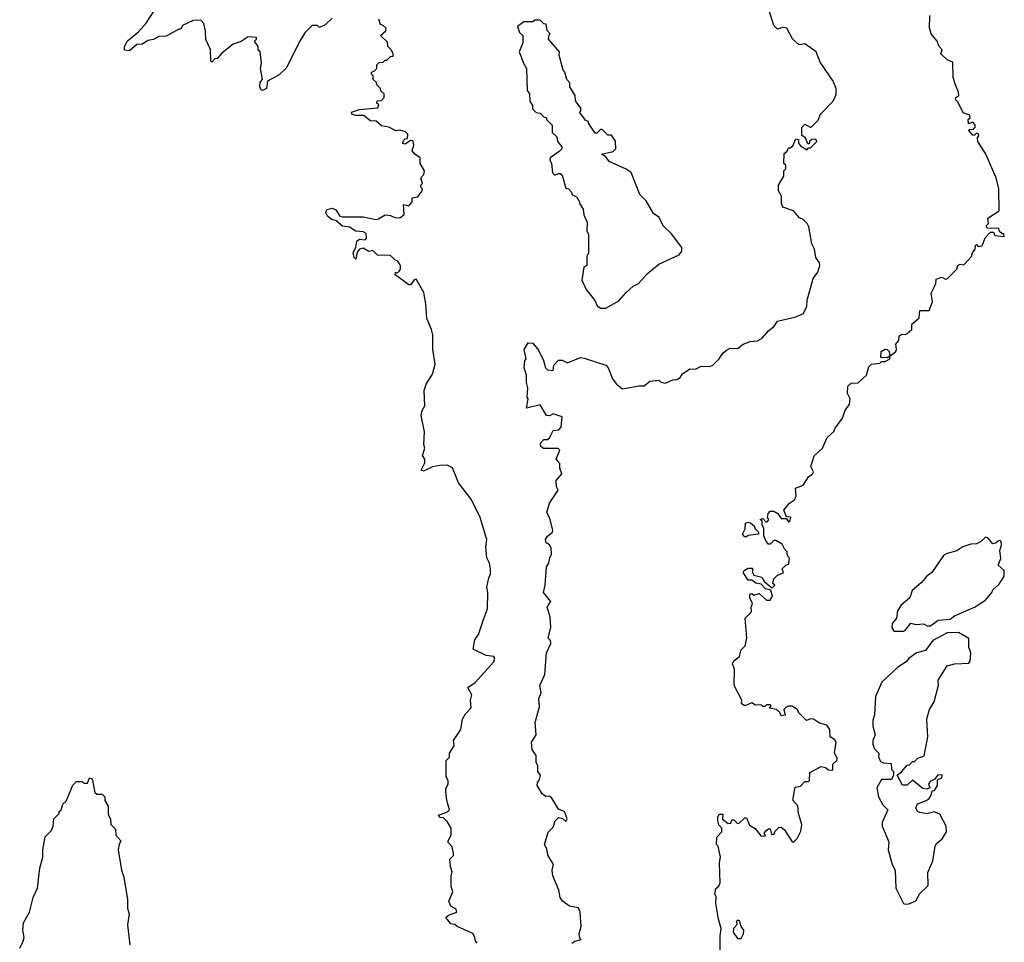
# Model space of a CAD drawing. Extents: x 2494106 to 2685573, y 758056 to 915185.
# Tile 334 of 507: x 2587413 to 2592808, y 889129 to 894182. Entities that reach past the tile are written whole.
import ezdxf

# ---------------------------------------------------------------- set-up
doc = ezdxf.new("R2010")
doc.units = 0

msp = doc.modelspace()

# ---------------------------------------------------------------- linework, layer by layer
at = {"layer": '0CON05XD'}
for points in [[(2589125, 894190), (2589087, 894153), (2589055, 894140), (2589045, 894150), (2589015, 894150), (2588975, 894110), (2588947.5, 894065), (2588873, 893917), (2588835, 893880), (2588770, 893845), (2588765.8, 893805), (2588743.8, 893793.8), (2588736, 893796), (2588728.6, 893815), (2588730.8, 893839.2), (2588742.5, 893855), (2588732.5, 893915), (2588737.5, 893945), (2588730, 894005), (2588720, 894015), (2588720, 894035), (2588700, 894065), (2588710, 894075), (2588710, 894085), (2588665, 894087.5), (2588627, 894063), (2588581.7, 894048.3), (2588520.7, 893999.3), (2588495, 893970), (2588483, 893967), (2588465, 893950), (2588460, 893955), (2588458.3, 894018.3), (2588433, 894073), (2588431.7, 894121.7), (2588421.7, 894161.7), (2588405, 894180), (2588363, 894177), (2588305, 894150), (2588295, 894130), (2588285, 894130), (2588215, 894092.5), (2588175, 894090), (2588147, 894073), (2588115, 894067.5), (2588085, 894047.5), (2588055, 894046.2), (2588015, 894011.2), (2587987.5, 894015), (2587988, 894035), (2588004.4, 894065.6), (2588064, 894115), (2588106.2, 894163.8), (2588154.2, 894235.8)], [(2591251.2, 889045), (2591250, 889165), (2591256.2, 889205), (2591242, 889255), (2591226.1, 889343.9), (2591228.3, 889378.3), (2591221.2, 889395), (2591226.4, 889423.6), (2591243, 889437), (2591250, 889455), (2591246.7, 889565), (2591252.5, 889595), (2591240, 889655), (2591230, 889665), (2591232.5, 889705), (2591260, 889735), (2591260, 889755), (2591243, 889773), (2591237.5, 889795), (2591237.5, 889815), (2591245, 889830), (2591265, 889830), (2591263, 889803), (2591295, 889780), (2591308.3, 889781.7), (2591315, 889800), (2591325, 889800), (2591345, 889780), (2591355, 889782.5), (2591385, 889810), (2591395, 889810), (2591410.7, 889770.7), (2591443, 889753), (2591475, 889710), (2591498.3, 889711.7), (2591492.5, 889725), (2591500.7, 889739.3), (2591515, 889750), (2591525, 889750), (2591531.7, 889721.7), (2591545, 889720), (2591551.7, 889738.3), (2591573, 889757), (2591585, 889760), (2591602.5, 889745), (2591645, 889680), (2591655, 889680), (2591672.5, 889697.5), (2591692.5, 889737.5), (2591697.5, 889775), (2591680, 889835), (2591677, 889877), (2591648.3, 889908.3), (2591661.7, 889978.3), (2591690, 889985), (2591715, 890010), (2591735, 890010), (2591740, 890015), (2591741.7, 890058.3), (2591805, 890092.5), (2591827, 890087), (2591845, 890073.3), (2591868.3, 890071.7), (2591867.5, 890105), (2591890, 890125), (2591892.5, 890135), (2591876.4, 890166.4), (2591885.8, 890225.8), (2591878.1, 890238.1), (2591853.3, 890255), (2591852.5, 890295), (2591835, 890317.5), (2591795, 890330), (2591761.7, 890351.7), (2591745, 890352.5), (2591723, 890343), (2591683.6, 890383.6), (2591672.5, 890405), (2591645, 890422.5), (2591625, 890422.5), (2591610, 890415), (2591600, 890405), (2591607, 890373), (2591585, 890370), (2591578.3, 890388.3), (2591560, 890405), (2591521.7, 890411.7), (2591530, 890425), (2591525, 890430), (2591505, 890430), (2591495, 890420), (2591485, 890420), (2591475, 890430), (2591445, 890427.5), (2591425, 890440), (2591385, 890423.3), (2591367.5, 890435), (2591370, 890455), (2591326.7, 890535), (2591330, 890625), (2591317.5, 890655), (2591325, 890670), (2591357.5, 890695), (2591365, 890730), (2591387, 890753), (2591396.7, 890795), (2591387.5, 890905), (2591421.7, 890938.3), (2591420, 890965), (2591427.5, 890985), (2591412.5, 891015), (2591412.5, 891035), (2591425, 891040), (2591435, 891030), (2591465, 891040), (2591480, 891025), (2591505, 891002.5), (2591525, 891002.5), (2591537.5, 891025), (2591528.3, 891058.3), (2591500, 891065), (2591475, 891090), (2591446.4, 891096.4), (2591425, 891112.5), (2591405, 891112.5), (2591377.5, 891155), (2591382.5, 891165), (2591405, 891177.5), (2591428.3, 891178.3), (2591427.5, 891155), (2591435, 891140), (2591478.3, 891128.3), (2591493.3, 891103.3), (2591535, 891070), (2591550, 891085), (2591540, 891095), (2591545, 891120), (2591565, 891140), (2591598.3, 891151.7), (2591590, 891175), (2591610, 891195), (2591627.5, 891202.5), (2591630, 891235), (2591620, 891245), (2591618.3, 891268.3), (2591605, 891280), (2591590, 891310), (2591555, 891330), (2591545, 891330), (2591525, 891310), (2591515, 891310), (2591502.5, 891325), (2591490, 891355), (2591490, 891395), (2591480, 891415), (2591480, 891435), (2591470, 891445), (2591485, 891450), (2591501.7, 891431.7), (2591508.3, 891431.7), (2591517.5, 891442.5), (2591510, 891455), (2591513, 891477), (2591525, 891490), (2591545, 891490), (2591566.7, 891476.7), (2591585, 891450), (2591615, 891450), (2591625, 891432.5), (2591635, 891440), (2591638.3, 891458.3), (2591615, 891460), (2591600, 891495), (2591630, 891535), (2591658.3, 891551.7), (2591666.7, 891575), (2591663.3, 891616.7), (2591705, 891632.5), (2591735, 891677.5), (2591757.5, 891695), (2591762.5, 891705), (2591746.7, 891735), (2591766.4, 891793.6), (2591811.2, 891835), (2591836.4, 891893.6), (2591873.6, 891926.4), (2591880, 891945), (2591920.7, 891999.3), (2591936.4, 892043.6), (2591960, 892075), (2591962.5, 892105), (2591947.5, 892135), (2591950, 892175), (2591968.3, 892191.7), (2592006.1, 892193.9), (2592052.5, 892235), (2592065, 892280), (2592080, 892295), (2592125, 892300), (2592135, 892310), (2592155, 892310), (2592180, 892325), (2592180, 892340), (2592165, 892330), (2592131.7, 892331.7), (2592132.5, 892365), (2592155, 892377.5), (2592166.1, 892376.1), (2592177.5, 892365), (2592180, 892340), (2592212.5, 892365), (2592217.5, 892375), (2592212.5, 892405), (2592230, 892425), (2592231.7, 892448.3), (2592245, 892460), (2592265, 892457.5), (2592275, 892462.5), (2592300, 892485), (2592300, 892515), (2592341.7, 892548.3), (2592345, 892590), (2592395, 892590), (2592413.6, 892636.4), (2592407.5, 892685), (2592432.5, 892735), (2592435, 892760), (2592465, 892772.5), (2592485, 892760), (2592495, 892762.5), (2592547.5, 892815), (2592553.6, 892836.4), (2592565, 892842.5), (2592585, 892840), (2592627.5, 892885), (2592632.5, 892905), (2592647.5, 892925), (2592650, 892945), (2592655, 892950), (2592665, 892940), (2592686.4, 892943.6), (2592703, 892987), (2592731.7, 893018.3), (2592748.3, 893018.3), (2592755, 893000), (2592807.5, 892995), (2592805, 893010), (2592795, 893010), (2592781.7, 893021.7), (2592778.3, 893038.3), (2592715, 893040), (2592710, 893045), (2592710, 893055), (2592720, 893065), (2592717.5, 893095), (2592780, 893135), (2592777.5, 893255), (2592762.5, 893315), (2592705, 893450), (2592662.5, 893515), (2592660, 893535), (2592667.5, 893545), (2592667, 893557), (2592655, 893560), (2592645, 893550), (2592635, 893550), (2592612.5, 893575), (2592615, 893580), (2592638.3, 893581.7), (2592647, 893593), (2592647, 893607), (2592635, 893620), (2592611.7, 893611.7), (2592610, 893635), (2592620, 893645), (2592618.3, 893658.3), (2592581.7, 893671.7), (2592552.5, 893732.5), (2592540, 893745), (2592542.5, 893755), (2592557.5, 893765), (2592556.7, 893785), (2592540, 893825), (2592526.7, 893865), (2592525, 893950), (2592495, 893962.5), (2592460, 893995), (2592467, 894017), (2592450, 894035), (2592440, 894065), (2592407.5, 894105), (2592397.5, 894135), (2592400, 894205)], [(2591799.3, 893949.3), (2591775.9, 894005.9), (2591715, 894050), (2591683.3, 894045), (2591647, 894077), (2591616.4, 894136.4), (2591595, 894140), (2591565, 894130), (2591545, 894150), (2591515, 894242.5)], [(2589920, 889125), (2589910, 889135), (2589907, 889157), (2589895, 889177.5), (2589810, 889215), (2589797, 889227), (2589775, 889230), (2589747.5, 889265), (2589762.3, 889277.7), (2589807.5, 889295), (2589805, 889310), (2589775, 889327.5), (2589763.3, 889355), (2589786.7, 889405), (2589777.5, 889435), (2589777, 889493), (2589782.5, 889515), (2589772.5, 889545), (2589770, 889585), (2589790, 889605), (2589790, 889615), (2589781.7, 889651.7), (2589760, 889675), (2589760, 889685), (2589777.5, 889715), (2589777.5, 889755), (2589755, 889790), (2589735, 889810), (2589715, 889812.5), (2589707.5, 889825), (2589756.7, 889843.3), (2589767.5, 889855), (2589752.5, 889905), (2589747.5, 889955), (2589748.3, 889971.7), (2589760, 889995), (2589760, 890015), (2589750, 890035), (2589750, 890125), (2589767, 890143), (2589767.5, 890165), (2589792.5, 890205), (2589790, 890235), (2589830, 890295), (2589838.3, 890351.7), (2589855, 890380), (2589887, 890413), (2589882.5, 890455), (2589890, 890485), (2589867.5, 890525), (2589908.7, 890551.3), (2590010, 890665), (2590016.7, 890685), (2590010, 890695), (2589969.5, 890699.5), (2589897.5, 890735), (2589906.7, 890785), (2589926.7, 890815), (2589955, 890896.7), (2589976.2, 890955), (2589977.5, 891045), (2589972.5, 891075), (2589982.5, 891125), (2589992.5, 891145), (2589992.5, 891175), (2589987.5, 891205), (2589972.5, 891235), (2589967.5, 891295), (2589972.5, 891335), (2589936.7, 891455), (2589885.8, 891555.8), (2589816.7, 891645), (2589785, 891727.5), (2589755, 891742.5), (2589715, 891740), (2589675, 891732.5), (2589625, 891710), (2589612.5, 891715), (2589633.3, 891755), (2589632.5, 891775), (2589620, 891795), (2589632.5, 891835), (2589627.5, 891855), (2589630, 891925), (2589613.3, 892015), (2589617.5, 892042.5), (2589633, 892067), (2589628.3, 892151.7), (2589640, 892185), (2589675, 892240), (2589690, 892295), (2589676.2, 892375), (2589675.7, 892455.7), (2589670, 892485), (2589643.8, 892545), (2589638.8, 892625), (2589627, 892687), (2589585, 892760), (2589573.6, 892756.4), (2589555, 892730), (2589545, 892730), (2589470, 892785), (2589472.5, 892797.5), (2589485, 892797.5), (2589492.5, 892805), (2589500, 892815), (2589498.8, 892835), (2589485, 892860), (2589467.5, 892867.5), (2589445, 892890), (2589373, 892893), (2589347, 892917), (2589325, 892912.5), (2589295, 892930), (2589274.3, 892925.7), (2589261.3, 892908.7), (2589255, 892870), (2589245, 892880), (2589240, 892905), (2589254.5, 892935.5), (2589260.8, 892969.2), (2589275, 892980.6), (2589305, 892976.7), (2589313.8, 892986.2), (2589311.2, 893011.2), (2589295, 893020), (2589255, 893023.8), (2589220, 893045), (2589181.7, 893051.7), (2589145, 893082.5), (2589125, 893086.7), (2589100, 893105), (2589090, 893125), (2589095, 893142.5), (2589125, 893150), (2589145, 893140), (2589166.2, 893106.2), (2589181.7, 893101.7), (2589295, 893102.5), (2589365, 893088), (2589379.5, 893090.5), (2589415, 893112.5), (2589445, 893110), (2589468.3, 893098.3), (2589495, 893097.5), (2589520, 893115), (2589515, 893170), (2589545, 893162.5), (2589562.5, 893185), (2589563.6, 893206.4), (2589595, 893212.5), (2589617.5, 893245), (2589620, 893255), (2589610, 893265), (2589610, 893275), (2589620, 893285), (2589610, 893315), (2589626.7, 893335), (2589630, 893355), (2589607.5, 893395), (2589607.5, 893425), (2589577.5, 893445), (2589563, 893463), (2589572.5, 893495), (2589568.3, 893518.3), (2589555, 893520), (2589525, 893500), (2589513, 893503), (2589515, 893520), (2589525, 893530), (2589538.3, 893531.7), (2589540, 893555), (2589527, 893567), (2589495, 893576.7), (2589473.6, 893573.6), (2589435, 893593.8), (2589395, 893601.2), (2589366.7, 893626.7), (2589335, 893627.5), (2589297, 893657), (2589255, 893656.7), (2589235, 893662.5), (2589230, 893675), (2589275, 893690), (2589375, 893700), (2589380, 893715), (2589370, 893725), (2589371.7, 893738.3), (2589395, 893740), (2589410, 893755), (2589410, 893775), (2589391.7, 893791.7), (2589390, 893805), (2589370, 893825), (2589368.3, 893838.3), (2589350, 893855), (2589350, 893875), (2589340, 893885), (2589340, 893895), (2589355, 893900), (2589370, 893915), (2589370, 893935), (2589381.7, 893948.3), (2589405, 893950), (2589415, 893960), (2589425, 893960), (2589445, 893980), (2589458.3, 893981.7), (2589460, 893995), (2589450, 894015), (2589430, 894035), (2589428.3, 894058.3), (2589390, 894095), (2589418.3, 894121.7), (2589420, 894135), (2589405, 894150), (2589390, 894155), (2589380, 894185)], [(2590625, 892602.5), (2590695, 892642.5), (2590733.6, 892686.4), (2590775, 892722.5), (2590803, 892737), (2590850.7, 892789.3), (2590915, 892842.5), (2591026.4, 892893.6), (2591040, 892915), (2591040, 892935), (2590985, 893010), (2590940.7, 893050.7), (2590915, 893100), (2590885, 893120), (2590845, 893190), (2590810, 893225), (2590762.5, 893345), (2590735, 893363.3), (2590642.5, 893405), (2590625, 893430), (2590600, 893445), (2590665, 893460), (2590680, 893475), (2590677, 893517), (2590655, 893550), (2590635, 893550), (2590605, 893580), (2590595, 893580), (2590575, 893560), (2590565, 893560), (2590530, 893615), (2590530, 893625), (2590515, 893630), (2590480, 893675), (2590487, 893683), (2590487, 893697), (2590458.3, 893738.3), (2590457, 893767), (2590427.5, 893815), (2590427, 893837), (2590410, 893855), (2590400, 893895), (2590390, 893905), (2590368.3, 893988.3), (2590370, 894005), (2590310, 894075), (2590313, 894097), (2590320, 894105), (2590303, 894123), (2590298.3, 894158.3), (2590285, 894160), (2590265, 894180), (2590235, 894180), (2590225, 894170), (2590175, 894170), (2590140, 894145), (2590151.7, 894111.7), (2590170, 894095), (2590170, 894055), (2590150, 894005), (2590173, 893943), (2590190, 893915), (2590192.5, 893795), (2590206.7, 893775), (2590207.5, 893735), (2590221.7, 893711.7), (2590223, 893693), (2590243, 893673), (2590265, 893670), (2590285, 893650), (2590300, 893645), (2590300, 893635), (2590330, 893605), (2590330, 893565), (2590355, 893540), (2590360, 893515), (2590382.5, 893485), (2590382.5, 893475), (2590369.3, 893460.7), (2590320, 893425), (2590317.5, 893415), (2590326.7, 893395), (2590333, 893343), (2590345, 893330), (2590365, 893340), (2590375, 893340), (2590385, 893330), (2590405, 893260), (2590420, 893255), (2590437, 893237), (2590440, 893225), (2590465, 893210), (2590480, 893185), (2590480, 893175), (2590500, 893145), (2590503, 893113), (2590521.7, 893071.7), (2590520, 893025), (2590530, 893005), (2590530, 892905), (2590520, 892885), (2590520, 892835), (2590503, 892827), (2590492.5, 892755), (2590517.5, 892705), (2590563.6, 892643.6), (2590577.5, 892615), (2590595, 892602.5), (2590625, 892602.5)], [(2590437.5, 889125), (2590455, 889136.2), (2590490, 889145), (2590482.5, 889152.5), (2590478.8, 889175), (2590490, 889215), (2590484, 889294), (2590475, 889317.5), (2590425, 889327.5), (2590387.5, 889355), (2590374.1, 889374.1), (2590367.5, 889415), (2590333.9, 889493.9), (2590330, 889525), (2590337.5, 889555), (2590306.4, 889606.4), (2590301.7, 889641.7), (2590287.5, 889665), (2590308.3, 889731.7), (2590335, 889760), (2590347.5, 889795), (2590365, 889812.5), (2590386.7, 889806.7), (2590405, 889790), (2590412.5, 889805), (2590397.5, 889845), (2590365, 889857.5), (2590329.3, 889919.3), (2590315, 889930), (2590295, 889927.5), (2590275, 889942.5), (2590248.3, 889988.3), (2590250, 890005), (2590261.7, 890018.3), (2590266.7, 890045), (2590252.5, 890065), (2590252.5, 890095), (2590242.5, 890115), (2590243, 890153), (2590221.2, 890185), (2590216.7, 890225), (2590242.5, 890265), (2590236.4, 890333.6), (2590261.7, 890418.3), (2590257.5, 890465), (2590270, 890495), (2590263.3, 890535), (2590290, 890595), (2590298.8, 890715), (2590322.5, 890765), (2590321.7, 890781.7), (2590307.5, 890795), (2590323.3, 890855), (2590319.3, 890909.3), (2590302.5, 890965), (2590322.5, 890995), (2590283.3, 891045), (2590292.5, 891085), (2590300, 891185), (2590312.5, 891205), (2590316.7, 891235), (2590326.7, 891255), (2590325, 891290), (2590316.4, 891306.4), (2590297, 891317), (2590294, 891335), (2590305, 891353.3), (2590332.5, 891375), (2590333.3, 891385), (2590320, 891445), (2590301.2, 891485), (2590316.4, 891533.6), (2590362.5, 891605), (2590354.1, 891624.1), (2590352, 891658), (2590382.5, 891695), (2590372.5, 891725), (2590371.7, 891751.7), (2590352.5, 891775), (2590372.5, 891825), (2590363, 891833), (2590283.6, 891833.6), (2590267.5, 891845), (2590267, 891863), (2590285, 891882.5), (2590305, 891882.5), (2590315, 891892.5), (2590335, 891932.5), (2590367.5, 891935), (2590379.3, 891950.7), (2590385, 892007.5), (2590335, 892022.5), (2590315, 892012.5), (2590300, 892015), (2590265, 892073.3), (2590190, 892055), (2590198.8, 892105), (2590193.8, 892115), (2590196.2, 892165), (2590188.8, 892195), (2590188.8, 892235), (2590176.7, 892275), (2590180, 892315), (2590187.5, 892325), (2590177.5, 892375), (2590198.3, 892411.7), (2590225, 892410), (2590255, 892372.5), (2590283.3, 892315), (2590293.8, 892275), (2590305, 892263.8), (2590335, 892260), (2590339.3, 892290.7), (2590365, 892316.7), (2590385, 892316.7), (2590415, 892302.5), (2590485, 892331.2), (2590505, 892328.8), (2590625, 892290), (2590636.7, 892275), (2590660, 892215), (2590682.5, 892185), (2590715, 892160), (2590805, 892177.5), (2590835, 892177.5), (2590865, 892202.5), (2590915, 892207.5), (2590926.4, 892196.4), (2590951.7, 892191.7), (2590990.8, 892209.2), (2591015, 892212), (2591033.3, 892225), (2591045, 892243.3), (2591085, 892270), (2591115, 892268.8), (2591145.8, 892284.2), (2591195, 892283.3), (2591210.7, 892289.3), (2591245.8, 892324.2), (2591265, 892356.2), (2591285, 892371.2), (2591305, 892383.3), (2591345, 892381.2), (2591376.7, 892405), (2591415, 892419.2), (2591455, 892424), (2591481.7, 892438.3), (2591515, 892478.8), (2591547, 892503), (2591565, 892531.2), (2591665.6, 892554.4), (2591708, 892572), (2591726.4, 892613.6), (2591726.7, 892645), (2591760, 892765), (2591785, 892800), (2591796.7, 892835), (2591795, 892850), (2591775, 892880), (2591766.7, 892925), (2591753.3, 892955), (2591737, 893047), (2591727.5, 893065), (2591705, 893087.5), (2591685, 893097.5), (2591652.5, 893135), (2591593.3, 893155), (2591586, 893175), (2591587.5, 893215), (2591570, 893245), (2591570, 893275), (2591600, 893325), (2591600, 893355), (2591610, 893365), (2591610, 893385), (2591600, 893395), (2591601.7, 893448.3), (2591618.3, 893461.7), (2591625, 893480), (2591635, 893480), (2591648.3, 893491.7), (2591665, 893530), (2591680, 893525), (2591680, 893505), (2591690.7, 893490.7), (2591725, 893470), (2591735, 893480), (2591745, 893480), (2591780, 893515), (2591775, 893526.7), (2591753.6, 893526.4), (2591740, 893515), (2591738.3, 893501.7), (2591731.7, 893501.7), (2591717.5, 893535), (2591698.3, 893548.3), (2591698.3, 893591.7), (2591715, 893610), (2591748.3, 893591.7), (2591788.3, 893631.7), (2591800, 893665), (2591870, 893735), (2591887, 893773), (2591886.7, 893805), (2591870, 893845), (2591799.3, 893949.3)], [(2591395, 891350), (2591385, 891350), (2591372.5, 891365), (2591387, 891393), (2591390, 891425), (2591405, 891430), (2591417, 891427), (2591438.3, 891408.3), (2591440, 891395), (2591460, 891375), (2591460, 891365), (2591405, 891357.5), (2591395, 891350)], [(2592255, 890832.5), (2592265, 890837.5), (2592295, 890877.5), (2592325, 890868.8), (2592365, 890873.3), (2592385, 890862.5), (2592403, 890863), (2592445.9, 890894.1), (2592511.7, 890898.3), (2592535, 890917.5), (2592645, 890963.8), (2592705, 891002.5), (2592740, 891045), (2592745, 891060), (2592779.3, 891090.7), (2592806.7, 891135), (2592806.7, 891165), (2592773.3, 891195), (2592788.3, 891231.7), (2592783.3, 891275), (2592792.5, 891305), (2592790, 891325), (2592785, 891330), (2592775, 891327.5), (2592763.6, 891316.4), (2592745, 891311.2), (2592717.5, 891345), (2592705, 891348), (2592677.5, 891322.5), (2592655, 891311.2), (2592625, 891309.2), (2592580, 891295), (2592547.7, 891272.3), (2592495, 891258.8), (2592475, 891246.7), (2592410, 891155), (2592382.5, 891135), (2592351.7, 891098.3), (2592302.5, 891055), (2592290, 891015), (2592242.5, 890975), (2592222.5, 890945), (2592217.5, 890905), (2592193.3, 890875), (2592190.7, 890850.7), (2592203, 890833), (2592255, 890832.5)], [(2592265, 889337.5), (2592285, 889340), (2592323, 889357), (2592345, 889396.7), (2592389.5, 889440.5), (2592388.3, 889511.7), (2592415.8, 889575), (2592428, 889655), (2592438, 889672), (2592466.7, 889695), (2592491.2, 889735), (2592488.8, 889765), (2592455, 889830), (2592423, 889843), (2592385, 889833.3), (2592345, 889840), (2592332.5, 889845), (2592323.3, 889865), (2592331.7, 889888.3), (2592380, 889905), (2592395, 889917.5), (2592407.5, 889935), (2592411.7, 889958.3), (2592425, 889960), (2592441.7, 889988.3), (2592441.7, 890018.3), (2592465, 890030), (2592467.5, 890045), (2592443.9, 890046.1), (2592427.5, 890022.5), (2592400.7, 890009.3), (2592392.5, 889995), (2592400, 889975), (2592385, 889967.5), (2592361.2, 889971.2), (2592305, 890016.7), (2592275, 889990), (2592249.3, 889989.3), (2592220, 890045), (2592245, 890062.5), (2592275, 890100), (2592288.3, 890101.7), (2592305, 890120), (2592315, 890120), (2592333, 890137), (2592369.3, 890150.7), (2592388.6, 890255), (2592382.3, 890352.3), (2592398, 890405), (2592424.1, 890445.9), (2592447.5, 890537.5), (2592446, 890565), (2592495, 890643.3), (2592535, 890654), (2592613, 890657), (2592620.7, 890669.3), (2592623.3, 890715), (2592613.8, 890745), (2592613, 890793), (2592556.6, 890826.6), (2592495, 890823.8), (2592415, 890782.5), (2592375, 890727.5), (2592326.4, 890713.6), (2592285, 890683.3), (2592270, 890665), (2592225, 890636.7), (2592136, 890554), (2592101.2, 890475), (2592096.7, 890375), (2592086.7, 890345), (2592087, 890313), (2592100, 890265), (2592087.5, 890235), (2592087.5, 890215), (2592095, 890190), (2592120, 890165), (2592117.5, 890145), (2592130, 890120), (2592145, 890112.5), (2592188.3, 890108.3), (2592190, 890075), (2592200, 890065), (2592200, 890045), (2592189.3, 890020.7), (2592135, 890020), (2592110, 889975), (2592117.5, 889925), (2592141.7, 889881.7), (2592170, 889855), (2592137.5, 889785), (2592137.5, 889765), (2592175, 889680), (2592171.2, 889635), (2592193.8, 889555), (2592208.8, 889525), (2592213.3, 889425), (2592255, 889342.5), (2592265, 889337.5)], [(2587413, 889097), (2587432.5, 889135), (2587436.7, 889155), (2587430, 889195), (2587433.3, 889235), (2587467.5, 889295), (2587486.1, 889373.9), (2587510, 889425), (2587523.3, 889535), (2587540, 889595), (2587540, 889635), (2587553, 889707), (2587585, 889740), (2587596.7, 889765), (2587600, 889805), (2587630, 889835), (2587630, 889845), (2587640, 889855), (2587650, 889885), (2587667, 889903), (2587705, 889990), (2587725, 890010), (2587755, 890010), (2587765, 890000), (2587785, 890000), (2587795, 890030), (2587810, 890025), (2587825, 889950), (2587835, 889940), (2587865, 889940), (2587880, 889925), (2587880, 889905), (2587897.5, 889875), (2587898.3, 889828.3), (2587910, 889805), (2587912.5, 889775), (2587938.3, 889748.3), (2587940, 889715), (2587967.5, 889685), (2587957.5, 889665), (2587953.3, 889635), (2587970, 889525), (2587983.3, 889485), (2588003, 889363), (2588003.3, 889315), (2588012.5, 889285), (2588003.3, 889225), (2588016.2, 889115)], [(2591365, 889150), (2591378.8, 889175), (2591381.2, 889195), (2591366.1, 889216.1), (2591357, 889247), (2591345, 889250), (2591340, 889245), (2591342.5, 889225), (2591323.3, 889205), (2591322.5, 889185), (2591345, 889150), (2591365, 889150)]]:
    msp.add_lwpolyline(points, dxfattribs=at)

doc.saveas('drawing.dxf')
